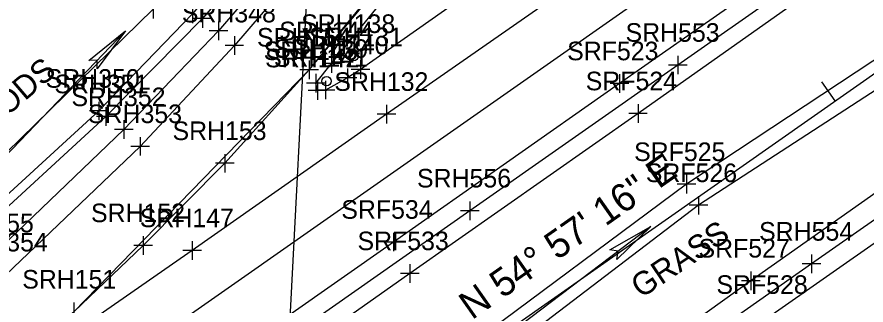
# Model space of a CAD drawing. Extents: x 941041 to 969446, y 397014 to 416764.
# Drawn here: x 951336.1 to 951518.7, y 402953.7 to 403015.6 of the extents above; entities that cross this region are included whole.
import ezdxf

# ---------------------------------------------------------------- set-up
doc = ezdxf.new("R2010")
doc.units = 0
for name, color, linetype in [('SURVEY - CENTERLINE - Preliminary', 7, 'Continuous'), ('SURVEY - CENTERLINE - Preliminary Curve Text', 7, 'Continuous'), ('SURVEY - CENTERLINE - Preliminary Text', 7, 'Continuous'), ('SURVEY - DRAINAGE - Area Shapes', 7, 'Continuous'), ('SURVEY - DRAINAGE - Area Shapes Text', 7, 'Continuous'), ('SURVEY - DTM - Breaklines', 7, 'Continuous'), ('SURVEY - DTM - Breaklines - Points - Locators', 7, 'Continuous'), ('SURVEY - DTM - Breaklines - Points - Numbers', 7, 'Continuous'), ('SURVEY - DTM - Spot Points - Locators', 7, 'Continuous'), ('SURVEY - DTM - Spot Points - Point Numbers', 7, 'Continuous'), ('SURVEY - TRAFFIC CONTROL - Pavement Marking - Points - Locators', 7, 'Continuous'), ('SURVEY - TRAFFIC CONTROL - Pavement Marking - Points - Numbers', 7, 'Continuous'), ('SURVEY - TRANSPORTATION - Features', 7, 'Continuous'), ('SURVEY - TRANSPORTATION - Features - Points - Locators', 7, 'Continuous'), ('SURVEY - TRANSPORTATION - Features - Points - Numbers', 7, 'Continuous'), ('SURVEY - TRANSPORTATION - Roads', 7, 'Continuous'), ('SURVEY - TRANSPORTATION - Roads - Points - Locators', 7, 'Continuous'), ('SURVEY - TRANSPORTATION - Roads - Points - Numbers', 7, 'Continuous'), ('SURVEY - UTILITIES - Electric (Overhead) with Text', 7, 'Continuous'), ('SURVEY - VEGETATION - Features with Text', 7, 'Continuous')]:
    doc.layers.add(name, color=color, linetype=linetype)

msp = doc.modelspace()

# ---------------------------------------------------------------- linework, layer by layer
at = {"layer": 'SURVEY - CENTERLINE - Preliminary'}
msp.add_line((950966.25, 402614.81), (953884.31, 404661.52), dxfattribs=at)
msp.add_line((950966.25, 402614.81), (953884.31, 404661.52), dxfattribs=at)
msp.add_line((950966.25, 402614.81), (953884.31, 404661.52), dxfattribs=at)
at = {"layer": 'SURVEY - CENTERLINE - Preliminary Curve Text'}
msp.add_line((951512.01, 402997.6), (951509.14, 403001.7), dxfattribs=at)
at = {"layer": 'SURVEY - DRAINAGE - Area Shapes'}
for points in [[(951145.6, 402792.15), (951562.19, 403084.02), (952475.83, 403724.71), (952754.77, 403922.8), (952578.99, 403846.21), (952455.44, 403792), (952334.19, 403750.29), (951972.51, 403632.53), (951887.41, 403584.59)], [(950765.73, 402528.11), (951145.6, 402792.15), (951242.57, 402873.52), (951348.31, 402952.21), (951398.95, 403004.27), (951428.85, 403040.93), (951473.12, 403113.97), (951570.1, 403333.86), (951394.91, 403299.54), (951364.56, 403085.05), (950690.3, 402604.57), (950747.14, 402539.76), (950765.73, 402528.11)]]:
    msp.add_lwpolyline(points, dxfattribs=at)
at = {"layer": 'SURVEY - DRAINAGE - Area Shapes Text'}
for p, q in [((951359.41, 403012.64), (951333.48, 402985.53)), ((951472.36, 402970.54), (951442.44, 402947.9))]:
    msp.add_line(p, q, dxfattribs=at)
for points in [[(951359.41, 403012.64), (951353.37, 403004.52), (951353.36, 403006.32), (951351.53, 403006.28)], [(951472.36, 402970.54), (951465.1, 402963.48), (951465.38, 402965.26), (951463.56, 402965.51)]]:
    msp.add_lwpolyline(points, close=True, dxfattribs=at)
for points in [[(951359.41, 403012.64), (951353.37, 403004.52), (951353.36, 403006.32), (951351.53, 403006.28), (951359.41, 403012.64)], [(951472.36, 402970.54), (951465.1, 402963.48), (951465.38, 402965.26), (951463.56, 402965.51), (951472.36, 402970.54)]]:
    msp.add_lwpolyline(points, dxfattribs=at)
at = {"layer": 'SURVEY - DTM - Breaklines'}
for points in [[(950944.44, 402708.35), (950986.6, 402737.09), (951031.98, 402767.67), (951074.18, 402796.92), (951116.54, 402825.71), (951158.8, 402855.37), (951201.22, 402884.32), (951244.36, 402916.65), (951286.66, 402946.54), (951324.24, 402977.13), (951365.36, 403017.29), (951394.06, 403052.83), (951410.05, 403073.63), (951458.13, 403162.28), (951483.55, 403213.16), (951504.25, 403257.1), (951548.43, 403354.82)], [(951404.5, 403057.02), (951388.59, 403034.18), (951373.81, 403016.3), (951353.68, 402995.42), (951325.73, 402969.82), (951296.63, 402946.16), (951268.96, 402924.9), (951228.2, 402894.58), (951186.77, 402863.94), (951145.14, 402834.63), (951106.17, 402807.78), (951067.06, 402780.74), (951027.03, 402752.5), (950987.44, 402723.92), (950948.21, 402695.85), (950901.61, 402662.26), (950863.92, 402634.17), (950821.87, 402602.73), (950781, 402573.02)], [(951575.82, 403045.76), (951527.52, 403011.01), (951480.03, 402979.65), (951432.25, 402944.1), (951384.56, 402912.98), (951337.64, 402877.72), (951288.98, 402848.05), (951240.98, 402812.92), (951195.6, 402783.43), (951143.39, 402744.95), (951093.24, 402715.77), (951046.95, 402677.96), (950999.14, 402648.78), (950948.74, 402611.17), (950902.47, 402579.09), (950854.68, 402542.03)], [(951577.76, 403042.92), (951530.68, 403006.34), (951482.65, 402975.12), (951435.54, 402939.25), (951387.56, 402907.68), (951341.21, 402872.58), (951293.73, 402840.01), (951246.54, 402805.47), (951199.41, 402776.68), (951147.67, 402739.07), (951099.33, 402706.23), (951051.58, 402671.4), (951004.7, 402639.99), (950954.22, 402602.88), (950907.42, 402570.91)]]:
    msp.add_lwpolyline(points, dxfattribs=at)
at = {"layer": 'SURVEY - DTM - Breaklines - Points - Locators'}
for p, q in [((951365.36, 403019.29), (951365.36, 403015.29)), ((951373.81, 403018.3), (951373.81, 403014.3)), ((951353.68, 402997.42), (951353.68, 402993.42)), ((951355.68, 402995.42), (951351.68, 402995.42)), ((951480.03, 402981.65), (951480.03, 402977.65)), ((951482.03, 402979.65), (951478.03, 402979.65)), ((951482.65, 402977.12), (951482.65, 402973.12)), ((951484.65, 402975.12), (951480.65, 402975.12))]:
    msp.add_line(p, q, dxfattribs=at)
at = {"layer": 'SURVEY - DTM - Spot Points - Locators'}
for centre in [(951408.5, 403007.2), (951402.66, 403001.83)]:
    msp.add_circle(centre, 1, dxfattribs=at)
at = {"layer": 'SURVEY - TRAFFIC CONTROL - Pavement Marking - Points - Locators'}
for p, q in [((951382.84, 403011.48), (951382.84, 403007.48)), ((951384.84, 403009.48), (951380.84, 403009.48)), ((951398.95, 403006.27), (951398.95, 403002.27)), ((951400.95, 403004.27), (951396.95, 403004.27)), ((951415.58, 402996.74), (951415.58, 402992.74)), ((951417.58, 402994.74), (951413.58, 402994.74)), ((951362.61, 402989.81), (951362.61, 402985.81)), ((951364.61, 402987.81), (951360.61, 402987.81)), ((951380.79, 402986.16), (951380.79, 402982.16)), ((951382.79, 402984.16), (951378.79, 402984.16)), ((951363.26, 402968.5), (951363.26, 402964.5)), ((951373.75, 402967.42), (951373.75, 402963.42)), ((951365.26, 402966.5), (951361.26, 402966.5)), ((951375.75, 402965.42), (951371.75, 402965.42)), ((951348.31, 402954.21), (951348.31, 402950.21))]:
    msp.add_line(p, q, dxfattribs=at)
at = {"layer": 'SURVEY - TRANSPORTATION - Features'}
for points in [[(951846.55, 403258.26), (951803.24, 403226.1), (951748.25, 403189.15), (951693.85, 403151.36), (951652.28, 403122.5), (951598.3, 403082.91), (951563.02, 403059.84), (951516.46, 403027.98), (951469.63, 402994.87), (951420.56, 402960.47), (951375.73, 402928.74), (951325.75, 402893.61), (951279.89, 402861.42), (951230.97, 402826.96), (951186.74, 402796.51), (951134.07, 402759.39), (951086.9, 402726.09), (951037.69, 402691.08), (950990.96, 402659.35), (950941.16, 402624.61), (950894.08, 402591.27), (950846.1, 402558.07)], [(951856.72, 403212.68), (951764.5, 403147.89), (951717.58, 403116.6), (951672.86, 403085.82), (951622.89, 403050.6), (951589.61, 403026.67), (951541.47, 402992.46), (951493.88, 402958.88), (951445.62, 402924.24), (951399.07, 402891.81), (951350.72, 402858.88), (951303.21, 402826.01), (951256.16, 402792.29), (951210.71, 402760.72), (951159.21, 402724.85), (951109.63, 402690.18), (951062.08, 402656.92), (951014.84, 402623.15), (950965.73, 402588.73), (950917.42, 402555.24)], [(951406.86, 403056.25), (951390.68, 403032.37), (951376, 403015.34), (951355.22, 402994.23), (951327.1, 402968.39), (951298.08, 402944.15), (951270.44, 402922.46), (951229.64, 402892.03), (951187.14, 402861.33), (951146.52, 402833.1), (951107.71, 402806.53), (951068.28, 402778.93), (951028.06, 402751.02), (950988.38, 402722.54), (950949, 402694.44), (950902.92, 402661.08), (950864.64, 402632.92), (950822.64, 402601.73), (950781.7, 402572.06), (950745.88, 402544.94), (950716.67, 402522.96)]]:
    msp.add_lwpolyline(points, dxfattribs=at)
at = {"layer": 'SURVEY - TRANSPORTATION - Features - Points - Locators'}
for p, q in [((951376, 403017.34), (951376, 403013.34)), ((951378, 403015.34), (951374, 403015.34)), ((951469.63, 402996.87), (951469.63, 402992.87)), ((951355.22, 402996.23), (951355.22, 402992.23)), ((951471.63, 402994.87), (951467.63, 402994.87)), ((951357.22, 402994.23), (951353.22, 402994.23)), ((951420.56, 402962.47), (951420.56, 402958.47)), ((951422.56, 402960.47), (951418.56, 402960.47)), ((951493.88, 402960.88), (951493.88, 402956.88)), ((951495.88, 402958.88), (951491.88, 402958.88))]:
    msp.add_line(p, q, dxfattribs=at)
at = {"layer": 'SURVEY - TRANSPORTATION - Roads'}
for points in [[(951856.58, 403318.44), (951813.82, 403287.86), (951769.69, 403256.37), (951724.84, 403224.97), (951680.46, 403193.91), (951636.19, 403162.95), (951591.17, 403131.45), (951546.45, 403100.31), (951499.95, 403067.65), (951454.73, 403035.92), (951409.97, 403004.36), (951407.16, 403002.58), (951402.42, 402999.93), (951400.7, 402999.81), (951400.38, 403001.38), (951403.73, 403005.63), (951414.87, 403019.34), (951428.42, 403037.46)], [(951852.43, 403301), (951819.41, 403277.96), (951776.62, 403247.77), (951731.48, 403215.95), (951686.14, 403184.27), (951642.63, 403153.78), (951597.04, 403121.9), (951552.4, 403090.62), (951505.98, 403057.86), (951459.31, 403025.32), (951415.58, 402994.74), (951373.75, 402965.42), (951324.76, 402931.32), (951320.37, 402928.23), (951328.47, 402934.74), (951348.31, 402952.21), (951363.26, 402966.5), (951380.79, 402984.16), (951398.95, 403004.27), (951413.8, 403022.16), (951427.05, 403039.59)], [(951845.2, 403267.54), (951801.31, 403236.61), (951744.54, 403196.74), (951690.16, 403158.52), (951647.93, 403128.95), (951593.74, 403091.02), (951558.54, 403066.4), (951512.79, 403034.32), (951465.64, 403001.33), (951417.08, 402967.23), (951371.33, 402935.17), (951322.53, 402900.91), (951275.39, 402867.97), (951226.98, 402834.03), (951182.33, 402802.7), (951130.47, 402766.38), (951082.48, 402732.74), (951033.85, 402698.52), (950986.81, 402665.5), (950937.2, 402630.87), (950889.84, 402597.74), (950842.47, 402564.81)], [(951780.68, 403217.38), (951738.23, 403187.45), (951697.12, 403158.56), (951654.96, 403128.89), (951608.97, 403096.67), (951563.06, 403064.58), (951522.34, 403036.25), (951478.19, 403005.31), (951433.46, 402973.96), (951388.82, 402942.6), (951343.63, 402911.08), (951297.84, 402878.82), (951253.17, 402847.45), (951208.79, 402816.34), (951164.62, 402785.4), (951117.76, 402752.44), (951062.59, 402713.8), (951015.56, 402680.82), (950970.91, 402649.47), (950922.71, 402615.44), (950871.58, 402580), (950823.38, 402546.92)], [(951858.06, 403203.77), (951808.39, 403168.94), (951765.12, 403138.61), (951722.92, 403109), (951677.22, 403076.95), (951628.72, 403042.91), (951593.38, 403018.09), (951546.63, 402985.29), (951497.78, 402951.07), (951450.21, 402917.78), (951402.73, 402884.45), (951356.41, 402851.91), (951307.81, 402817.83), (951261.24, 402785.24), (951215.15, 402752.96), (951165.07, 402717.74), (951114.38, 402682.19), (951068.41, 402650.05), (951019.3, 402615.59), (950970.87, 402581.82), (950921.09, 402547.35)], [(951799.91, 403167.92), (951765.7, 403143.84), (951722.98, 403113.79), (951681.01, 403084.4), (951636.93, 403053.52), (951591.07, 403021.41), (951548.97, 402991.96), (951506.9, 402962.52), (951461.04, 402930.25), (951416.05, 402898.59), (951370.52, 402866.66), (951326.63, 402835.85), (951281.83, 402804.38), (951236.39, 402772.61), (951191.53, 402741.41), (951141.44, 402706.16), (951090.99, 402670.89), (951041.99, 402636.44), (950997.25, 402605.16), (950947.61, 402570.96)], [(951410.7, 403051.7), (951393.8, 403029.54), (951379.42, 403012.69), (951359.06, 402991.46), (951330.74, 402964.31), (951301.59, 402939.74), (951273.95, 402918.57), (951232.23, 402888.27), (951188.46, 402857.67), (951149.32, 402830.16), (951110.42, 402802.41), (951071.27, 402775.13), (951030.97, 402746.68), (950990.91, 402718.7), (950951.71, 402691.24), (950905.16, 402658.93), (950866.67, 402631.07), (950824.58, 402600.25), (950783.31, 402570.16)], [(951414.76, 403048.91), (951397.41, 403026.54), (951382.84, 403009.48), (951362.61, 402987.81), (951333.74, 402960.2), (951304.6, 402935.06), (951276.51, 402913.06), (951235.4, 402883.45), (951192.72, 402853.54), (951151.98, 402824.99), (951113.28, 402797.96), (951074.6, 402770.69), (951034.02, 402742.32), (950993.7, 402714.11), (950954.4, 402686.24), (950909.08, 402652.74), (950870.89, 402623.6), (950829.23, 402591.97), (950787.49, 402560.18)]]:
    msp.add_lwpolyline(points, dxfattribs=at)
at = {"layer": 'SURVEY - TRANSPORTATION - Roads - Points - Locators'}
for p, q in [((951379.42, 403014.69), (951379.42, 403010.69)), ((951381.42, 403012.69), (951377.42, 403012.69)), ((951403.73, 403007.63), (951403.73, 403003.63)), ((951478.19, 403007.31), (951478.19, 403003.31)), ((951405.73, 403005.63), (951401.73, 403005.63)), ((951409.97, 403006.36), (951409.97, 403002.36)), ((951407.16, 403004.58), (951407.16, 403000.58)), ((951411.97, 403004.36), (951407.97, 403004.36)), ((951480.19, 403005.31), (951476.19, 403005.31)), ((951400.38, 403003.38), (951400.38, 402999.38)), ((951400.7, 403001.81), (951400.7, 402997.81)), ((951402.42, 403001.93), (951402.42, 402997.93)), ((951409.16, 403002.58), (951405.16, 403002.58)), ((951465.64, 403003.33), (951465.64, 402999.33)), ((951402.38, 403001.38), (951398.38, 403001.38)), ((951467.64, 403001.33), (951463.64, 403001.33)), ((951402.7, 402999.81), (951398.7, 402999.81)), ((951404.42, 402999.93), (951400.42, 402999.93)), ((951359.06, 402993.46), (951359.06, 402989.46)), ((951361.06, 402991.46), (951357.06, 402991.46)), ((951433.46, 402975.96), (951433.46, 402971.96)), ((951435.46, 402973.96), (951431.46, 402973.96)), ((951417.08, 402969.23), (951417.08, 402965.23)), ((951419.08, 402967.23), (951415.08, 402967.23)), ((951506.9, 402964.52), (951506.9, 402960.52)), ((951508.9, 402962.52), (951504.9, 402962.52))]:
    msp.add_line(p, q, dxfattribs=at)
at = {"layer": 'SURVEY - UTILITIES - Electric (Overhead) with Text'}
msp.add_line((951403.15, 403110.87), (951380.24, 402675.06), dxfattribs=at)

# ---------------------------------------------------------------- texts
at = {"layer": 'SURVEY - CENTERLINE - Preliminary Text'}
msp.add_text('N 54%%d 57\' 16" E', height=6, rotation=35.0456, dxfattribs=at).set_placement((951433.91, 402950.35))
at = {"layer": 'SURVEY - DRAINAGE - Area Shapes Text'}
msp.add_text('10% WOODS', height=4.998, rotation=40.5526, dxfattribs=at).set_placement((951313.54, 402976.72))
at = {"layer": 'SURVEY - DTM - Breaklines - Points - Numbers'}
for s, p in [('SRH350', (951342.27, 403000.42)), ('SRF525', (951468.79, 402984.65)), ('SRF526', (951471.3, 402980.12))]:
    msp.add_text(s, height=4, dxfattribs=at).set_placement(p)
at = {"layer": 'SURVEY - DTM - Spot Points - Point Numbers'}
for s, p in [('SRH138', (951397.21, 403012.2)), ('SRH139', (951391.4, 403006.83))]:
    msp.add_text(s, height=4, dxfattribs=at).set_placement(p)
at = {"layer": 'SURVEY - TRAFFIC CONTROL - Pavement Marking - Points - Numbers'}
for s, p in [('SRH348', (951371.55, 403014.48)), ('SRH154', (951387.71, 403009.27)), ('SRH132', (951404.34, 402999.74)), ('SRH353', (951351.37, 402992.81)), ('SRH153', (951369.55, 402989.16)), ('SRH152', (951352.02, 402971.5)), ('SRH147', (951362.51, 402970.42)), ('SRH354', (951322.5, 402965.2)), ('SRH151', (951337.23, 402957.21))]:
    msp.add_text(s, height=4, dxfattribs=at).set_placement(p)
at = {"layer": 'SURVEY - TRANSPORTATION - Features - Points - Numbers'}
for s, p in [('SRF524', (951458.39, 402999.87)), ('SRH351', (951344.14, 402999.23)), ('SRF533', (951409.32, 402965.47)), ('SRF527', (951482.64, 402963.88))]:
    msp.add_text(s, height=4, dxfattribs=at).set_placement(p)
at = {"layer": 'SURVEY - TRANSPORTATION - Roads - Points - Numbers'}
for s, p in [('SRH144', (951392.49, 403010.63)), ('SRH131', (951398.89, 403009.36)), ('SRH553', (951466.95, 403010.31)), ('SRH140', (951395.75, 403007.58)), ('SRH143', (951389.14, 403006.38)), ('SRF523', (951454.4, 403006.33)), ('SRH142', (951389.46, 403004.81)), ('SRH141', (951391.34, 403004.93)), ('SRH352', (951347.82, 402996.46)), ('SRH556', (951422.11, 402978.96)), ('SRF534', (951405.84, 402972.23)), ('SRH355', (951319.5, 402969.31)), ('SRH554', (951495.66, 402967.52)), ('SRF528', (951486.49, 402956.07))]:
    msp.add_text(s, height=4, dxfattribs=at).set_placement(p)
at = {"layer": 'SURVEY - VEGETATION - Features with Text'}
msp.add_text('GRASS', height=4.998, rotation=33.7585, dxfattribs=at).set_placement((951470.27, 402954.99))

doc.saveas('drawing.dxf')
